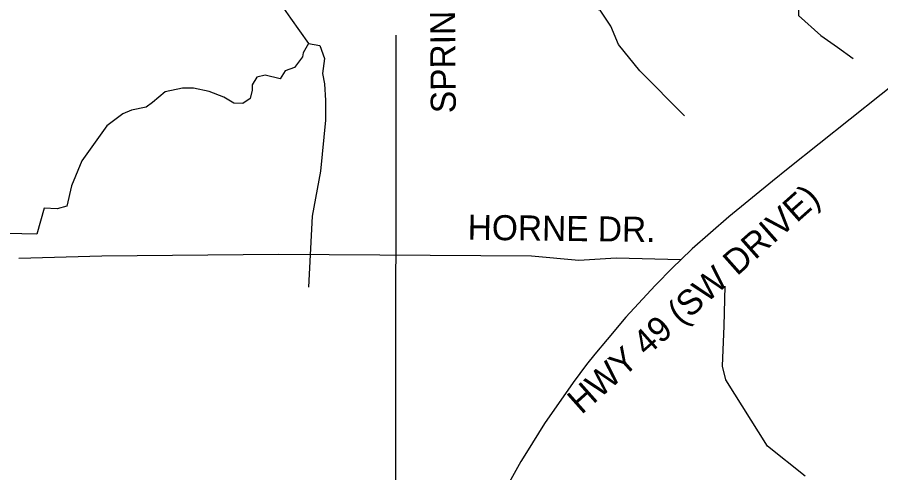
# Model space of a CAD drawing. Extents: x 1670563 to 1761545, y 515755 to 578944.
# Drawn here: x 1687243 to 1689831, y 535500 to 536864 of the extents above; entities that cross this region are included whole.
import ezdxf

# ---------------------------------------------------------------- set-up
doc = ezdxf.new("R2010")
doc.units = 0
for name, color, linetype in [('5_sectionlines', 7, 'Continuous'), ('SHP_LINE', 7, 'Continuous'), ('STREETCL', 7, 'Continuous'), ('STRNAMES', 7, 'Continuous')]:
    doc.layers.add(name, color=color, linetype=linetype)

msp = doc.modelspace()

# ---------------------------------------------------------------- linework, layer by layer
at = {"layer": '5_sectionlines'}
msp.add_line((1688376.1, 533487.8), (1688378.8, 536810.5), dxfattribs=at)
at = {"layer": 'SHP_LINE'}
for points in [[(1689885, 537792), (1689828, 537790), (1689756, 537786), (1689724, 537755), (1689681, 537701), (1689667, 537671), (1689669, 537618), (1689673, 537554), (1689623, 537469), (1689560, 537445), (1689550, 537401), (1689526, 537274), (1689534, 537235), (1689540, 537178), (1689548, 537131), (1689528, 537083), (1689552, 537053), (1689592, 537026), (1689592, 536980), (1689586, 536944), (1689584, 536869), (1689651, 536809), (1689701, 536774), (1689748, 536740)], [(1689243, 536569), (1689109, 536703), (1689045, 536782), (1689022, 536837), (1688990, 536885), (1688943, 536893), (1688880, 536924), (1688793, 536964), (1688754, 537027), (1688651, 537027), (1688588, 537058), (1688556, 537192), (1688475, 537251), (1688379, 537270), (1688327, 537275)], [(1688013, 536932), (1688062, 536861), (1688116, 536785)], [(1688116, 536785), (1688100, 536757), (1688098, 536745), (1688074, 536713), (1688046, 536703), (1688031, 536679), (1687986, 536690), (1687961, 536684), (1687947, 536661), (1687947, 536645), (1687941, 536620), (1687919, 536606), (1687892, 536607), (1687862, 536624), (1687818, 536641), (1687771, 536651), (1687738, 536651), (1687686, 536640), (1687648, 536609), (1687629, 536595), (1687585, 536586), (1687559, 536575), (1687511, 536539), (1687436, 536434), (1687405, 536359), (1687391, 536298), (1687362, 536290), (1687323, 536292), (1687301, 536214), (1687166, 536217)], [(1688116, 536785), (1688150, 536779), (1688164, 536740), (1688158, 536695), (1688164, 536664), (1688167, 536615), (1688167, 536556), (1688152, 536403), (1688127, 536268), (1688116, 536056)], [(1689604, 535490), (1689491, 535580), (1689366, 535778), (1689356, 535819), (1689361, 535940), (1689364, 536059)]]:
    msp.add_lwpolyline(points, dxfattribs=at)
at = {"layer": 'STREETCL'}
for points in [[(1691139.7, 538075.1), (1691138.4, 538069.7), (1691107.2, 537978.1), (1691068.3, 537875.3), (1691026, 537779.3), (1690983.2, 537698.7), (1690912.1, 537585.4), (1690883, 537546.6), (1690844.1, 537494.4), (1690749.6, 537386.6), (1690652.4, 537293.9), (1690511.5, 537175.1), (1690296.4, 537002.3), (1689925.2, 536706.3), (1689553.5, 536411.4), (1689506.5, 536372.6), (1689375.3, 536266.5), (1689265.2, 536170.4), (1689231.2, 536137.7)], [(1689231.2, 536137.7), (1689037.6, 536142.5), (1688926.2, 536135.4), (1688783.8, 536148.8), (1688025.3, 536153.5), (1687496.2, 536148.8), (1687247.1, 536141)], [(1689231.2, 536137.7), (1689207.4, 536114.9), (1689154.8, 536061), (1689104.2, 536007.2), (1689067, 535965.5), (1689010.9, 535898.9), (1688973.6, 535855.5), (1688949.2, 535823.9), (1688908.4, 535770), (1688823.3, 535647.3), (1688768.9, 535560.6), (1688752.2, 535534), (1688717, 535470.7), (1688644.8, 535333), (1688622.5, 535281.9), (1688602.5, 535237.4), (1688575.6, 535176.9), (1688557.3, 535134.7), (1688528.4, 535054.2), (1688488.4, 534941.4), (1688475.5, 534909.8), (1688446, 534826.6)]]:
    msp.add_lwpolyline(points, dxfattribs=at)

# ---------------------------------------------------------------- texts
at = {"layer": 'STRNAMES'}
for s, rotation, p in [('SPRINGWOOD DR', 90.4678, (1688557.3, 536576.8)), ('HWY 49 (SW DRIVE)', 41.6685, (1688933.7, 535672.4)), ('HORNE DR.', 359.2952, (1688592.4, 536197.6))]:
    msp.add_text(s, height=75, rotation=rotation, dxfattribs=at).set_placement(p)

doc.saveas('drawing.dxf')
